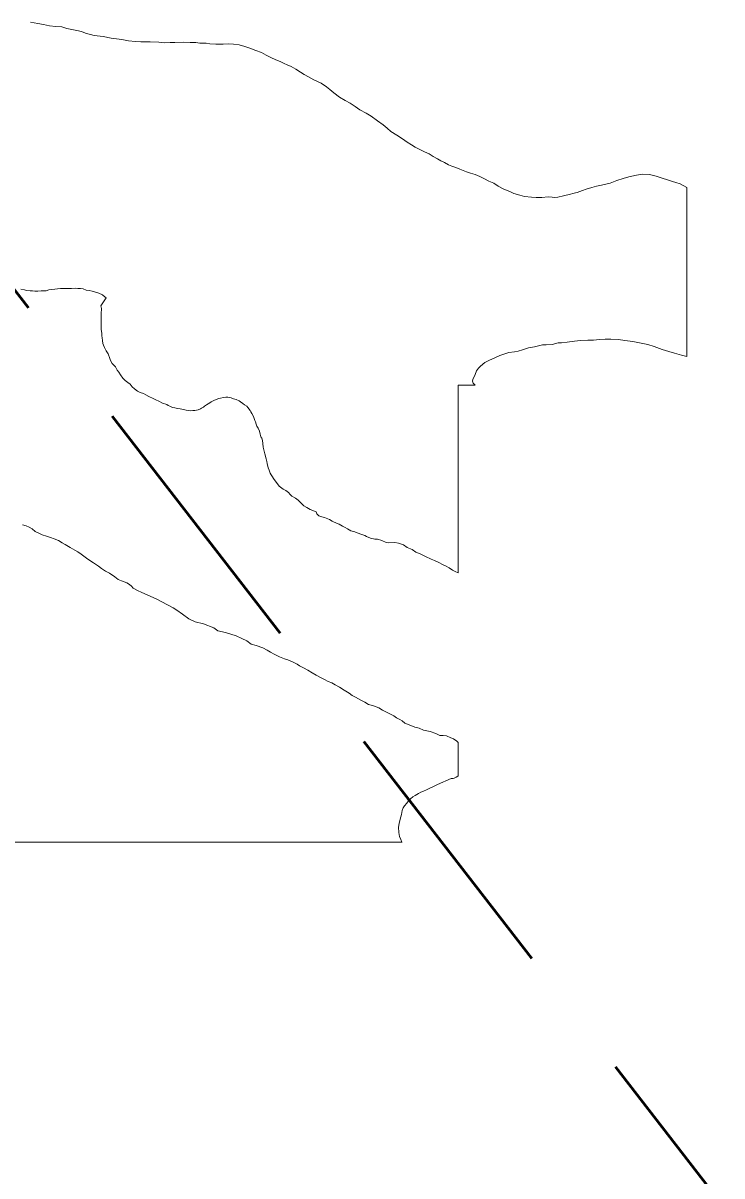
# Model space of a CAD drawing. Extents: x -1643653 to 4543381, y 1624270 to 13878484.
# Drawn here: x 689549 to 691077, y 8949769 to 8952293 of the extents above; entities that cross this region are included whole.
import ezdxf

# ---------------------------------------------------------------- set-up
doc = ezdxf.new("R2010")
doc.units = 0
doc.header["$LTSCALE"] = 200
doc.linetypes.add('MEDIUM_DASHED', pattern=[4.5, 3, -1.5])
for name, color, linetype, lineweight in [('1', 7, 'Continuous', 13), ('27', 7, 'Continuous', 53), ('29', 7, 'Continuous', 13)]:
    doc.layers.add(name, color=color, linetype=linetype, lineweight=lineweight)

msp = doc.modelspace()

# ---------------------------------------------------------------- linework, layer by layer
at = {"layer": '1', "lineweight": 25}
msp.add_spline([(814781, 9009175.5), (814787.2, 9009173.4), (814796.9, 9009173.4), (814799.4, 9009172.4), (814805.1, 9009174.5), (814805.6, 9009176.5), (814811.7, 9009179.5), (814811.7, 9009179.5), (814801.5, 9009181), (814790.7, 9009181.5), (814784.1, 9009183.1), (814777.4, 9009185.1), (814778.4, 9009175.5)], degree=3, dxfattribs=at)
at = {"layer": '27', "linetype": 'MEDIUM_DASHED'}
msp.add_line((693963.6, 8945973), (689297.4, 8952009.3), dxfattribs=at)
at = {"layer": '29'}
for p, q in [((689723.9, 8951696.8), (689730.5, 8951691.6)), ((689723.9, 8951696.8), (689730.5, 8951691.6)), ((690500, 8950644.6), (690500, 8950717.9)), ((689294.8, 8950500.1), (690377.4, 8950500.1))]:
    msp.add_line(p, q, dxfattribs=at)
for points in [[(689940.9, 8952249), (689935.3, 8952249.1), (689926.4, 8952250.3), (689913.8, 8952250.6), (689899.8, 8952250.9), (689880.8, 8952250.2), (689870, 8952250.3), (689858.8, 8952249.7), (689845.7, 8952250.8), (689826.5, 8952251.8), (689816.5, 8952251.6), (689806.3, 8952251.7), (689794.2, 8952252.9), (689779.1, 8952254.2), (689764.8, 8952257), (689741.6, 8952259.7), (689723.6, 8952263.8), (689704, 8952265.5), (689685.4, 8952271), (689676.4, 8952274.4), (689666.3, 8952276.8), (689655, 8952278.8), (689644.5, 8952281.3), (689633.3, 8952284.7), (689620.1, 8952285.6), (689606.1, 8952286.8), (689592.9, 8952289.9), (689581, 8952292), (689564.7, 8952294.8)], [(689940.9, 8952249), (689935.3, 8952249.1), (689926.4, 8952250.3), (689913.8, 8952250.6), (689899.8, 8952250.9), (689880.8, 8952250.2), (689870, 8952250.3), (689858.8, 8952249.7), (689845.7, 8952250.8), (689826.5, 8952251.8), (689816.5, 8952251.6), (689806.3, 8952251.7), (689794.2, 8952252.9), (689779.1, 8952254.2), (689764.8, 8952257), (689741.6, 8952259.7), (689723.6, 8952263.8), (689704, 8952265.5), (689685.4, 8952271), (689676.4, 8952274.4), (689666.3, 8952276.8), (689655, 8952278.8), (689644.5, 8952281.3), (689633.3, 8952284.7), (689620.1, 8952285.6), (689606.1, 8952286.8), (689592.9, 8952289.9), (689581, 8952292), (689564.7, 8952294.8)], [(691000, 8951932.7), (691000, 8951932.7), (690985.7, 8951940.9), (690975.9, 8951944), (690969.2, 8951946.1), (690958.3, 8951949.7), (690946.5, 8951953.4), (690933, 8951957.8), (690918.8, 8951961.2), (690903.9, 8951962.2), (690890.3, 8951960.2), (690873.7, 8951956.2), (690861.3, 8951952.8), (690847.2, 8951948.6), (690832.3, 8951942.7), (690813.4, 8951937.9), (690802.9, 8951935.7), (690792.6, 8951933), (690780.3, 8951929.4), (690772.4, 8951926.7), (690760.1, 8951922.3), (690756.5, 8951921.4), (690750.9, 8951919.7), (690745.8, 8951918.5), (690730.3, 8951914.5), (690718.3, 8951911.5), (690711.1, 8951911.3), (690706, 8951911.9), (690697.2, 8951912.2), (690683.3, 8951911.2), (690671.1, 8951911), (690660.8, 8951912.1), (690645.5, 8951913.3), (690634.8, 8951916.3), (690621.8, 8951919.7), (690612.9, 8951924.3), (690599.8, 8951929.4), (690587.9, 8951935.9), (690578.5, 8951942.1), (690567.3, 8951947.1), (690557.4, 8951951.8), (690547.2, 8951957.3), (690537.5, 8951961.5), (690527.3, 8951964.7), (690518.5, 8951967.3), (690503.7, 8951973.2), (690495, 8951977.1), (690486.6, 8951979.8), (690478.8, 8951982.8), (690470, 8951987.5), (690462, 8951991.7), (690454.6, 8951995.7), (690445.5, 8952001.1), (690436.8, 8952006.6), (690426.7, 8952011.2), (690416.3, 8952016.5), (690406.4, 8952021.6), (690397.9, 8952026.5), (690388.6, 8952032.2), (690378.6, 8952039.4), (690365.7, 8952047.6), (690353.1, 8952055.9), (690344.8, 8952063.1), (690336.1, 8952070), (690323.8, 8952079), (690310, 8952088.9), (690298.6, 8952095.6), (690285.4, 8952103.1), (690275.1, 8952110), (690264, 8952117.4), (690252.7, 8952123.7), (690240.6, 8952130.9), (690228.1, 8952139.9), (690219.7, 8952147.3), (690212.2, 8952153.1), (690200.2, 8952161.1), (690184.3, 8952168.9), (690173, 8952175.2), (690163.7, 8952180.4), (690155.5, 8952185.8), (690145.1, 8952192.2), (690134.7, 8952197.7), (690126.4, 8952201.3), (690119.3, 8952204.5), (690110.7, 8952209), (690101.4, 8952212.6), (690090.7, 8952217.2), (690080.6, 8952222.7), (690069.7, 8952228.3), (690058, 8952232.9), (690044.6, 8952238), (690033.3, 8952241.8), (690021, 8952245.6), (690008.6, 8952247.1), (689996.8, 8952247.7), (689986.4, 8952246.5), (689979.5, 8952246.4), (689970.2, 8952246.7), (689957.3, 8952247.7), (689948.9, 8952248.9), (689940.9, 8952249)], [(691000, 8951932.7), (691000, 8951932.7), (690985.7, 8951940.9), (690975.9, 8951944), (690969.2, 8951946.1), (690958.3, 8951949.7), (690946.5, 8951953.4), (690933, 8951957.8), (690918.8, 8951961.2), (690903.9, 8951962.2), (690890.3, 8951960.2), (690873.7, 8951956.2), (690861.3, 8951952.8), (690847.2, 8951948.6), (690832.3, 8951942.7), (690813.4, 8951937.9), (690802.9, 8951935.7), (690792.6, 8951933), (690780.3, 8951929.4), (690772.4, 8951926.7), (690760.1, 8951922.3), (690756.5, 8951921.4), (690750.9, 8951919.7), (690745.8, 8951918.5), (690730.3, 8951914.5), (690718.3, 8951911.5), (690711.1, 8951911.3), (690706, 8951911.9), (690697.2, 8951912.2), (690683.3, 8951911.2), (690671.1, 8951911), (690660.8, 8951912.1), (690645.5, 8951913.3), (690634.8, 8951916.3), (690621.8, 8951919.7), (690612.9, 8951924.3), (690599.8, 8951929.4), (690587.9, 8951935.9), (690578.5, 8951942.1), (690567.3, 8951947.1), (690557.4, 8951951.8), (690547.2, 8951957.3), (690537.5, 8951961.5), (690527.3, 8951964.7), (690518.5, 8951967.3), (690503.7, 8951973.2), (690495, 8951977.1), (690486.6, 8951979.8), (690478.8, 8951982.8), (690470, 8951987.5), (690462, 8951991.7), (690454.6, 8951995.7), (690445.5, 8952001.1), (690436.8, 8952006.6), (690426.7, 8952011.2), (690416.3, 8952016.5), (690406.4, 8952021.6), (690397.9, 8952026.5), (690388.6, 8952032.2), (690378.6, 8952039.4), (690365.7, 8952047.6), (690353.1, 8952055.9), (690344.8, 8952063.1), (690336.1, 8952070), (690323.8, 8952079), (690310, 8952088.9), (690298.6, 8952095.6), (690285.4, 8952103.1), (690275.1, 8952110), (690264, 8952117.4), (690252.7, 8952123.7), (690240.6, 8952130.9), (690228.1, 8952139.9), (690219.7, 8952147.3), (690212.2, 8952153.1), (690200.2, 8952161.1), (690184.3, 8952168.9), (690173, 8952175.2), (690163.7, 8952180.4), (690155.5, 8952185.8), (690145.1, 8952192.2), (690134.7, 8952197.7), (690126.4, 8952201.3), (690119.3, 8952204.5), (690110.7, 8952209), (690101.4, 8952212.6), (690090.7, 8952217.2), (690080.6, 8952222.7), (690069.7, 8952228.3), (690058, 8952232.9), (690044.6, 8952238), (690033.3, 8952241.8), (690021, 8952245.6), (690008.6, 8952247.1), (689996.8, 8952247.7), (689986.4, 8952246.5), (689979.5, 8952246.4), (689970.2, 8952246.7), (689957.3, 8952247.7), (689948.9, 8952248.9), (689940.9, 8952249)], [(691000, 8951563.3), (691000, 8951690.8), (691000, 8951932.7)], [(689543.6, 8951710.6), (689551.5, 8951708.9), (689556.2, 8951707.8), (689563.9, 8951707), (689569.3, 8951706.6), (689574.6, 8951706.2), (689579.7, 8951706), (689581, 8951706.2), (689588.5, 8951706.5), (689593.7, 8951706.8), (689599, 8951706.7), (689605.2, 8951708.6), (689611, 8951710), (689618.3, 8951710.4), (689624.2, 8951711.2), (689630.7, 8951711.6), (689638, 8951711.6), (689644, 8951711.6), (689649.7, 8951711.7), (689654.3, 8951711.9), (689662.7, 8951712.8), (689668.3, 8951712.1), (689673.9, 8951711.8), (689680.2, 8951710.9), (689686.6, 8951708.4), (689692.8, 8951707.3), (689699.9, 8951705.8), (689707.2, 8951703.6), (689714.4, 8951701.3), (689722.4, 8951698), (689723.9, 8951696.8)], [(689543.6, 8951710.6), (689551.5, 8951708.9), (689556.2, 8951707.8), (689563.9, 8951707), (689569.3, 8951706.6), (689574.6, 8951706.2), (689579.7, 8951706), (689581, 8951706.2), (689588.5, 8951706.5), (689593.7, 8951706.8), (689599, 8951706.7), (689605.2, 8951708.6), (689611, 8951710), (689618.3, 8951710.4), (689624.2, 8951711.2), (689630.7, 8951711.6), (689638, 8951711.6), (689644, 8951711.6), (689649.7, 8951711.7), (689654.3, 8951711.9), (689662.7, 8951712.8), (689668.3, 8951712.1), (689673.9, 8951711.8), (689680.2, 8951710.9), (689686.6, 8951708.4), (689692.8, 8951707.3), (689699.9, 8951705.8), (689707.2, 8951703.6), (689714.4, 8951701.3), (689722.4, 8951698), (689723.9, 8951696.8)], [(689730.5, 8951691.6), (689718.4, 8951673.7), (689719.9, 8951668.4), (689720.2, 8951664.1), (689719.3, 8951660.4), (689719.2, 8951654.1), (689719.2, 8951648.5), (689719.2, 8951644.1), (689719.4, 8951638.5), (689719.1, 8951630.8), (689719.5, 8951623.9), (689720, 8951616.8), (689720.6, 8951614.6), (689721.1, 8951608.5), (689721.5, 8951603.8), (689722, 8951597.7), (689723.2, 8951591.2), (689724.2, 8951588), (689726.4, 8951582.9), (689728, 8951580), (689730, 8951575.3), (689734.5, 8951568.7), (689735.7, 8951566.3), (689737.7, 8951560.8), (689740, 8951554.2), (689743.8, 8951547.9), (689750.5, 8951540.2), (689754.4, 8951533.4), (689758, 8951528.6), (689761.8, 8951523), (689767, 8951515.7), (689772, 8951510.6), (689777.7, 8951505.9), (689782.5, 8951502.2), (689787, 8951496.7), (689792.3, 8951492.2), (689799, 8951487.1), (689804.7, 8951484), (689811.8, 8951482), (689817.4, 8951479.2), (689823.3, 8951475.2), (689833, 8951470.8), (689839.2, 8951468), (689845.2, 8951465.3), (689853.2, 8951460.9), (689863, 8951458.1), (689865.7, 8951455.9), (689869.8, 8951453.9), (689875.3, 8951451.1), (689880.4, 8951450.5), (689886, 8951449.5), (689891.8, 8951448.2), (689899.8, 8951446.7), (689905.3, 8951445.5), (689909.5, 8951444.7), (689915.8, 8951444.3), (689919.6, 8951444.6), (689924.3, 8951444.8), (689927.9, 8951445.4), (689931.5, 8951446.6), (689936.4, 8951448.3), (689939, 8951449.7), (689943, 8951452.1), (689945.5, 8951454), (689949.9, 8951457.3), (689953.4, 8951459.5), (689956.9, 8951461.9), (689959.6, 8951463.5), (689962.8, 8951465.5), (689965.7, 8951466.8), (689971.1, 8951468.8), (689976.8, 8951471.1), (689980.5, 8951471.5), (689987.1, 8951473.1), (689992, 8951473.7), (689996.6, 8951474.1), (690003.5, 8951472.2), (690008.9, 8951470.4), (690014.7, 8951468.8), (690020.9, 8951466), (690024.3, 8951463.7), (690029.1, 8951460.3), (690032.9, 8951457.3), (690037.6, 8951453.9), (690040.4, 8951451.3), (690045.1, 8951445.1), (690046.7, 8951442), (690049.1, 8951438.5), (690052.9, 8951431.7), (690055.7, 8951422.9), (690057.1, 8951420.1), (690058.5, 8951414.8), (690060.1, 8951410.5), (690062.8, 8951405.8), (690065.8, 8951399.7), (690067.4, 8951393), (690068.4, 8951387.3), (690070.6, 8951384.4), (690072.2, 8951378.8), (690072.8, 8951372.4), (690073.4, 8951364.5)], [(689730.5, 8951691.6), (689718.4, 8951673.7), (689719.9, 8951668.4), (689720.2, 8951664.1), (689719.3, 8951660.4), (689719.2, 8951654.1), (689719.2, 8951648.5), (689719.2, 8951644.1), (689719.4, 8951638.5), (689719.1, 8951630.8), (689719.5, 8951623.9), (689720, 8951616.8), (689720.6, 8951614.6), (689721.1, 8951608.5), (689721.5, 8951603.8), (689722, 8951597.7), (689723.2, 8951591.2), (689724.2, 8951588), (689726.4, 8951582.9), (689728, 8951580), (689730, 8951575.3), (689734.5, 8951568.7), (689735.7, 8951566.3), (689737.7, 8951560.8), (689740, 8951554.2), (689743.8, 8951547.9), (689750.5, 8951540.2), (689754.4, 8951533.4), (689758, 8951528.6), (689761.8, 8951523), (689767, 8951515.7), (689772, 8951510.6), (689777.7, 8951505.9), (689782.5, 8951502.2), (689787, 8951496.7), (689792.3, 8951492.2), (689799, 8951487.1), (689804.7, 8951484), (689811.8, 8951482), (689817.4, 8951479.2), (689823.3, 8951475.2), (689833, 8951470.8), (689839.2, 8951468), (689845.2, 8951465.3), (689853.2, 8951460.9), (689863, 8951458.1), (689865.7, 8951455.9), (689869.8, 8951453.9), (689875.3, 8951451.1), (689880.4, 8951450.5), (689886, 8951449.5), (689891.8, 8951448.2), (689899.8, 8951446.7), (689905.3, 8951445.5), (689909.5, 8951444.7), (689915.8, 8951444.3), (689919.6, 8951444.6), (689924.3, 8951444.8), (689927.9, 8951445.4), (689931.5, 8951446.6), (689936.4, 8951448.3), (689939, 8951449.7), (689943, 8951452.1), (689945.5, 8951454), (689949.9, 8951457.3), (689953.4, 8951459.5), (689956.9, 8951461.9), (689959.6, 8951463.5), (689962.8, 8951465.5), (689965.7, 8951466.8), (689971.1, 8951468.8), (689976.8, 8951471.1), (689980.5, 8951471.5), (689987.1, 8951473.1), (689992, 8951473.7), (689996.6, 8951474.1), (690003.5, 8951472.2), (690008.9, 8951470.4), (690014.7, 8951468.8), (690020.9, 8951466), (690024.3, 8951463.7), (690029.1, 8951460.3), (690032.9, 8951457.3), (690037.6, 8951453.9), (690040.4, 8951451.3), (690045.1, 8951445.1), (690046.7, 8951442), (690049.1, 8951438.5), (690052.9, 8951431.7), (690055.7, 8951422.9), (690057.1, 8951420.1), (690058.5, 8951414.8), (690060.1, 8951410.5), (690062.8, 8951405.8), (690065.8, 8951399.7), (690067.4, 8951393), (690068.4, 8951387.3), (690070.6, 8951384.4), (690072.2, 8951378.8), (690072.8, 8951372.4), (690073.4, 8951364.5)], [(690537.7, 8951500), (690533.2, 8951504.6), (690531.7, 8951509.3), (690532.5, 8951513), (690537.1, 8951523.3), (690540.5, 8951531.3), (690544.5, 8951537.1), (690549.1, 8951541.9), (690558.5, 8951549.6), (690568.6, 8951555.3), (690580.2, 8951559.8), (690591.5, 8951565.1), (690599.7, 8951568.2), (690611.1, 8951571.5), (690623.2, 8951573.3), (690631.1, 8951575), (690641.1, 8951577.7), (690654.3, 8951581.9), (690667.1, 8951584.1), (690684.6, 8951588.2), (690692.7, 8951588.2), (690705.8, 8951589.1), (690718.6, 8951592.8), (690725.9, 8951593), (690738.3, 8951594.2), (690754.4, 8951596.6), (690767.6, 8951598.1), (690784.1, 8951598.9), (690796.2, 8951598.6), (690809.5, 8951600.1), (690821.7, 8951600.7), (690833.9, 8951600.8), (690851.1, 8951600.1), (690864.9, 8951598), (690882.2, 8951595.7), (690896.4, 8951592.6), (690914.9, 8951589.1), (690928.8, 8951585.2), (690946.6, 8951578.5), (690960.8, 8951574.1), (690973, 8951570.5), (690988.9, 8951566), (691000, 8951563.2), (691000, 8951563.2)], [(690537.7, 8951500), (690533.2, 8951504.6), (690531.7, 8951509.3), (690532.5, 8951513), (690537.1, 8951523.3), (690540.5, 8951531.3), (690544.5, 8951537.1), (690549.1, 8951541.9), (690558.5, 8951549.6), (690568.6, 8951555.3), (690580.2, 8951559.8), (690591.5, 8951565.1), (690599.7, 8951568.2), (690611.1, 8951571.5), (690623.2, 8951573.3), (690631.1, 8951575), (690641.1, 8951577.7), (690654.3, 8951581.9), (690667.1, 8951584.1), (690684.6, 8951588.2), (690692.7, 8951588.2), (690705.8, 8951589.1), (690718.6, 8951592.8), (690725.9, 8951593), (690738.3, 8951594.2), (690754.4, 8951596.6), (690767.6, 8951598.1), (690784.1, 8951598.9), (690796.2, 8951598.6), (690809.5, 8951600.1), (690821.7, 8951600.7), (690833.9, 8951600.8), (690851.1, 8951600.1), (690864.9, 8951598), (690882.2, 8951595.7), (690896.4, 8951592.6), (690914.9, 8951589.1), (690928.8, 8951585.2), (690946.6, 8951578.5), (690960.8, 8951574.1), (690973, 8951570.5), (690988.9, 8951566), (691000, 8951563.2), (691000, 8951563.2)], [(690500, 8951089.1), (690500, 8951500.1), (690537.7, 8951500.1)], [(690073.4, 8951364.5), (690076.1, 8951355.8), (690077.5, 8951349.8), (690080, 8951338.8), (690081.6, 8951333.1), (690082.5, 8951328.4), (690084.9, 8951319.4), (690086.5, 8951313.8), (690088.9, 8951307.3), (690090.9, 8951303.7), (690094.2, 8951299.2), (690096.3, 8951295.6), (690108.6, 8951279.3), (690111.9, 8951276.7), (690117.5, 8951272.9), (690123.3, 8951269.7), (690129.1, 8951265.5), (690133, 8951260.9), (690136.7, 8951257.6), (690144.6, 8951252.6), (690150.5, 8951248.8), (690154.2, 8951244.7), (690159.8, 8951239.1), (690162.8, 8951236.2), (690169.5, 8951232.1), (690176.6, 8951228.1), (690189.6, 8951223.2), (690191.4, 8951218.2), (690195.6, 8951214.5), (690202, 8951211.8), (690207.7, 8951210.2), (690211.8, 8951208.9), (690218.6, 8951206.1), (690224.3, 8951202.7), (690235.6, 8951197.3), (690240.2, 8951195.6), (690247.5, 8951191.2), (690252.7, 8951188.7), (690258.3, 8951185.5), (690265.7, 8951181.2), (690274.3, 8951179.1), (690279, 8951176.8), (690289.6, 8951173.2), (690295.8, 8951170.9), (690299.7, 8951168.6), (690308.5, 8951165.4), (690317.9, 8951163.2), (690323.7, 8951163), (690333, 8951160), (690343, 8951155.7), (690348.7, 8951155.1), (690361.7, 8951155.5), (690369.9, 8951154.7), (690380.5, 8951150.6), (690388.7, 8951144.6), (690399.4, 8951140.5), (690407.5, 8951134.6), (690417, 8951130.9), (690429, 8951125.2), (690441.3, 8951119.5), (690448.5, 8951116.6), (690456.1, 8951112.5), (690467.7, 8951106.7), (690472.1, 8951104.4), (690480.2, 8951100.1), (690487.6, 8951095.2), (690493.7, 8951092.3), (690500, 8951089.1)], [(690073.4, 8951364.5), (690076.1, 8951355.8), (690077.5, 8951349.8), (690080, 8951338.8), (690081.6, 8951333.1), (690082.5, 8951328.4), (690084.9, 8951319.4), (690086.5, 8951313.8), (690088.9, 8951307.3), (690090.9, 8951303.7), (690094.2, 8951299.2), (690096.3, 8951295.6), (690108.6, 8951279.3), (690111.9, 8951276.7), (690117.5, 8951272.9), (690123.3, 8951269.7), (690129.1, 8951265.5), (690133, 8951260.9), (690136.7, 8951257.6), (690144.6, 8951252.6), (690150.5, 8951248.8), (690154.2, 8951244.7), (690159.8, 8951239.1), (690162.8, 8951236.2), (690169.5, 8951232.1), (690176.6, 8951228.1), (690189.6, 8951223.2), (690191.4, 8951218.2), (690195.6, 8951214.5), (690202, 8951211.8), (690207.7, 8951210.2), (690211.8, 8951208.9), (690218.6, 8951206.1), (690224.3, 8951202.7), (690235.6, 8951197.3), (690240.2, 8951195.6), (690247.5, 8951191.2), (690252.7, 8951188.7), (690258.3, 8951185.5), (690265.7, 8951181.2), (690274.3, 8951179.1), (690279, 8951176.8), (690289.6, 8951173.2), (690295.8, 8951170.9), (690299.7, 8951168.6), (690308.5, 8951165.4), (690317.9, 8951163.2), (690323.7, 8951163), (690333, 8951160), (690343, 8951155.7), (690348.7, 8951155.1), (690361.7, 8951155.5), (690369.9, 8951154.7), (690380.5, 8951150.6), (690388.7, 8951144.6), (690399.4, 8951140.5), (690407.5, 8951134.6), (690417, 8951130.9), (690429, 8951125.2), (690441.3, 8951119.5), (690448.5, 8951116.6), (690456.1, 8951112.5), (690467.7, 8951106.7), (690472.1, 8951104.4), (690480.2, 8951100.1), (690487.6, 8951095.2), (690493.7, 8951092.3), (690500, 8951089.1)], [(690500, 8950717.9), (690500, 8950717.9), (690497.5, 8950720.9), (690489.8, 8950726.1), (690484.1, 8950727.9), (690474.3, 8950732.8), (690467.4, 8950733.1), (690460.4, 8950733.5), (690451.2, 8950737.4), (690439.1, 8950742.2), (690424.5, 8950744.8), (690414.7, 8950749.1), (690405.7, 8950751.9), (690396.7, 8950755), (690383.5, 8950760), (690377.5, 8950765.2), (690372.6, 8950768.2), (690365.6, 8950772.3), (690359.3, 8950776.2), (690334.9, 8950788.4), (690326.5, 8950794.1), (690317.1, 8950797.6), (690310, 8950799.9), (690303.8, 8950801.3), (690295.9, 8950806.3), (690289, 8950810.1), (690275.6, 8950816.9), (690268.1, 8950821.2), (690261.7, 8950826.3), (690250.6, 8950832.6), (690240.6, 8950839), (690231.2, 8950844.2), (690223.9, 8950848.5), (690215.7, 8950851.7), (690208.1, 8950855.6), (690199.2, 8950860.3), (690189.6, 8950865.5), (690181.1, 8950870.2), (690171.3, 8950876.6), (690161.9, 8950881.1), (690152.9, 8950885.7), (690148.4, 8950889.6), (690137.6, 8950894.6), (690127.6, 8950899), (690120.3, 8950901.1), (690109.4, 8950905.6), (690097.8, 8950911.2), (690090, 8950915.6), (690082.4, 8950920.1), (690072.6, 8950925.2), (690058.6, 8950930.4), (690047.2, 8950933.6), (690038, 8950940.5), (690026.8, 8950945.3), (690014.3, 8950951.5), (690003, 8950954.9), (689991.4, 8950958.7), (689974.5, 8950962.2), (689966.1, 8950969.2), (689943, 8950978.1), (689925.1, 8950981.8), (689911, 8950989), (689897.4, 8950998.8), (689884.9, 8951007.7), (689877, 8951012.7), (689839.8, 8951032.6), (689808.3, 8951046.2), (689799.2, 8951050.9), (689789.6, 8951056.2), (689786, 8951059.9), (689781, 8951064.2), (689775.4, 8951067.5), (689763.6, 8951071.6), (689756.5, 8951074.6), (689749, 8951080.7), (689737.8, 8951088.5), (689729.2, 8951093.2), (689719.9, 8951099), (689713.3, 8951104.1), (689702.3, 8951111.6), (689690.4, 8951119.5), (689684.3, 8951124), (689675.9, 8951130.2), (689668.1, 8951135.5), (689661.6, 8951138.9), (689651.8, 8951144.8), (689640.3, 8951151.2), (689634.3, 8951154.8), (689625.8, 8951159.9), (689616.9, 8951164.1), (689608.4, 8951167.1), (689599.7, 8951169.4), (689590.6, 8951172.5), (689583.3, 8951176.2), (689575.3, 8951180.1), (689568.2, 8951185.7), (689561.7, 8951189.2), (689555.1, 8951192.3), (689547, 8951194.2)], [(690500, 8950717.9), (690500, 8950717.9), (690497.5, 8950720.9), (690489.8, 8950726.1), (690484.1, 8950727.9), (690474.3, 8950732.8), (690467.4, 8950733.1), (690460.4, 8950733.5), (690451.2, 8950737.4), (690439.1, 8950742.2), (690424.5, 8950744.8), (690414.7, 8950749.1), (690405.7, 8950751.9), (690396.7, 8950755), (690383.5, 8950760), (690377.5, 8950765.2), (690372.6, 8950768.2), (690365.6, 8950772.3), (690359.3, 8950776.2), (690334.9, 8950788.4), (690326.5, 8950794.1), (690317.1, 8950797.6), (690310, 8950799.9), (690303.8, 8950801.3), (690295.9, 8950806.3), (690289, 8950810.1), (690275.6, 8950816.9), (690268.1, 8950821.2), (690261.7, 8950826.3), (690250.6, 8950832.6), (690240.6, 8950839), (690231.2, 8950844.2), (690223.9, 8950848.5), (690215.7, 8950851.7), (690208.1, 8950855.6), (690199.2, 8950860.3), (690189.6, 8950865.5), (690181.1, 8950870.2), (690171.3, 8950876.6), (690161.9, 8950881.1), (690152.9, 8950885.7), (690148.4, 8950889.6), (690137.6, 8950894.6), (690127.6, 8950899), (690120.3, 8950901.1), (690109.4, 8950905.6), (690097.8, 8950911.2), (690090, 8950915.6), (690082.4, 8950920.1), (690072.6, 8950925.2), (690058.6, 8950930.4), (690047.2, 8950933.6), (690038, 8950940.5), (690026.8, 8950945.3), (690014.3, 8950951.5), (690003, 8950954.9), (689991.4, 8950958.7), (689974.5, 8950962.2), (689966.1, 8950969.2), (689943, 8950978.1), (689925.1, 8950981.8), (689911, 8950989), (689897.4, 8950998.8), (689884.9, 8951007.7), (689877, 8951012.7), (689839.8, 8951032.6), (689808.3, 8951046.2), (689799.2, 8951050.9), (689789.6, 8951056.2), (689786, 8951059.9), (689781, 8951064.2), (689775.4, 8951067.5), (689763.6, 8951071.6), (689756.5, 8951074.6), (689749, 8951080.7), (689737.8, 8951088.5), (689729.2, 8951093.2), (689719.9, 8951099), (689713.3, 8951104.1), (689702.3, 8951111.6), (689690.4, 8951119.5), (689684.3, 8951124), (689675.9, 8951130.2), (689668.1, 8951135.5), (689661.6, 8951138.9), (689651.8, 8951144.8), (689640.3, 8951151.2), (689634.3, 8951154.8), (689625.8, 8951159.9), (689616.9, 8951164.1), (689608.4, 8951167.1), (689599.7, 8951169.4), (689590.6, 8951172.5), (689583.3, 8951176.2), (689575.3, 8951180.1), (689568.2, 8951185.7), (689561.7, 8951189.2), (689555.1, 8951192.3), (689547, 8951194.2)], [(690455.3, 8950625.7), (690484.9, 8950639.1), (690489, 8950639.5), (690491.4, 8950640.1), (690495.6, 8950642.2), (690499.7, 8950644.4), (690500, 8950644.5), (690500, 8950644.5)], [(690455.3, 8950625.7), (690484.9, 8950639.1), (690489, 8950639.5), (690491.4, 8950640.1), (690495.6, 8950642.2), (690499.7, 8950644.4), (690500, 8950644.5), (690500, 8950644.5)], [(690377.3, 8950500), (690374.8, 8950505.7), (690372.2, 8950512.5), (690370.6, 8950520.7), (690370, 8950532.8), (690370.9, 8950540.9), (690373.6, 8950550.5), (690376.4, 8950560), (690377.9, 8950568.8), (690380, 8950574.6), (690383.1, 8950579.3), (690387.7, 8950585.4), (690391.2, 8950590.2), (690395.8, 8950594.6), (690400.8, 8950598.9), (690405.8, 8950602.1), (690413.5, 8950606.3), (690418.5, 8950609.2), (690424.5, 8950611.8), (690430.7, 8950614.2), (690438.1, 8950617.9), (690443.6, 8950620.4), (690455.3, 8950625.7)], [(690377.3, 8950500), (690374.8, 8950505.7), (690372.2, 8950512.5), (690370.6, 8950520.7), (690370, 8950532.8), (690370.9, 8950540.9), (690373.6, 8950550.5), (690376.4, 8950560), (690377.9, 8950568.8), (690380, 8950574.6), (690383.1, 8950579.3), (690387.7, 8950585.4), (690391.2, 8950590.2), (690395.8, 8950594.6), (690400.8, 8950598.9), (690405.8, 8950602.1), (690413.5, 8950606.3), (690418.5, 8950609.2), (690424.5, 8950611.8), (690430.7, 8950614.2), (690438.1, 8950617.9), (690443.6, 8950620.4), (690455.3, 8950625.7)]]:
    msp.add_lwpolyline(points, dxfattribs=at)

doc.saveas('drawing.dxf')
